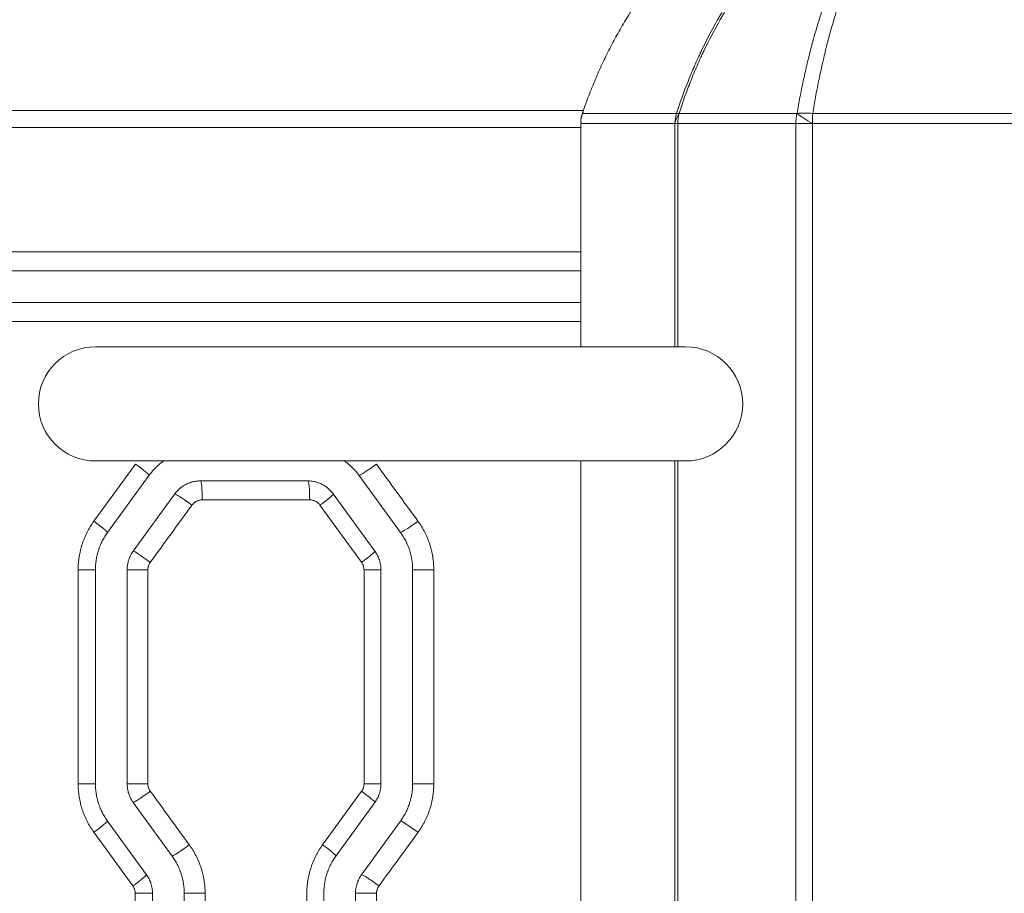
# Model space of a CAD drawing. Header units: millimetres. Extents: x 0 to 594, y 0 to 420.
# Tile 213 of 420: x 246.55 to 254.31, y 317.42 to 324.3. Entities that reach past the tile are written whole.
import ezdxf

# ---------------------------------------------------------------- set-up
doc = ezdxf.new("R2010")
doc.units = ezdxf.units.MM
doc.layers.add('1', color=7, linetype='Continuous', true_color=0xffffff)
doc.styles.add('Arial Unicode MS', font='txt')
doc.dimstyles.get("Standard").update_dxf_attribs({"dimtxt": 0.18, "dimasz": 0.18, "dimexe": 0.18, "dimexo": 0.0625, "dimgap": 0.09, "dimtad": 0, "dimtih": 1, "dimtoh": 1, "dimdec": 4, "dimzin": 0, "dimdsep": 46, "dimtxsty": 'Standard', "dimcen": 0.09, "dimadec": 0, "dimazin": 0, "dimtfac": 1, "dimtdec": 4, "dimtofl": 0, "dimtmove": 0, "dimatfit": 3, "dimfxl": 0, "dimtolj": 1, "dimtzin": 0, "dimarcsym": 0})

# ---------------------------------------------------------------- blocks, each defined once
blk = doc.blocks.new('_U0')
at = {"layer": '1', "color": 18, "lineweight": 13}
for p, q in [((147.6569, 304.1723), (147.6569, 390.192)), ((305.8469, 301.3923), (305.8469, 390.192)), ((147.6569, 388.192), (198.8518, 388.192)), ((305.8469, 388.192), (254.6521, 388.192))]:
    blk.add_line(p, q, dxfattribs=at)
at = {"layer": '1', "color": 18}
for points in [[(147.6569, 388.192), (151.1569, 389.1299), (151.1569, 387.2542)], [(305.8469, 388.192), (302.3469, 387.2542), (302.3469, 389.1299)]]:
    blk.add_solid(points, dxfattribs=at)
at = {"layer": '1', "color": 18, "linetype": 'Continuous', "lineweight": 13, "char_height": 3.5, "attachment_point": 7, "line_spacing_factor": 1.047437, "style": 'Arial Unicode MS'}
for s, insert in [('\\fArial Unicode MS|b0|i0;\\W1.0000;3.16', (200.5373, 385.5562)), ('\\fArial Unicode MS|b0|i0;\\W1.0000;LIFT POINT SPAN', (213.2036, 385.5562))]:
    blk.add_mtext(s, dxfattribs=dict(at, insert=insert))

msp = doc.modelspace()

# ---------------------------------------------------------------- linework, layer by layer
at = {"layer": '1', "color": 155, "linetype": 'Continuous', "lineweight": 13}
for p, q in [((250.9838, 323.5628), (250.9837, 323.5628)), ((250.9707, 323.4831), (250.9707, 321.7231)), ((251.7136, 321.7232), (251.7136, 323.4831)), ((251.7136, 323.4831), (251.7352, 323.4831)), ((251.7352, 323.4831), (251.7352, 321.7232)), ((252.7962, 323.483), (252.6658, 323.483)), ((252.6658, 304.6233), (252.6658, 323.483)), ((252.7962, 323.483), (252.7962, 304.6233)), ((237.597, 322.4733), (250.9707, 322.4733)), ((250.9705, 322.3233), (237.5963, 322.3233)), ((237.5963, 322.0733), (250.9705, 322.0733)), ((250.9707, 321.9233), (237.597, 321.9233)), ((251.7973, 321.7233), (247.1473, 321.7233)), ((247.1342, 320.3479), (247.4621, 320.7985)), ((247.1473, 320.8233), (251.7973, 320.8233)), ((250.9707, 320.823), (250.9707, 304.5772)), ((251.7136, 304.6103), (251.7136, 320.8232)), ((251.7352, 320.8232), (251.7352, 304.6103)), ((247.5692, 320.7103), (247.2418, 320.2597)), ((249.2235, 320.7103), (249.5509, 320.2597)), ((248.819, 320.6664), (247.9737, 320.6664)), ((247.7715, 320.5634), (247.4441, 320.1128)), ((249.0212, 320.5634), (249.3486, 320.1128)), ((248.835, 320.5164), (247.9886, 320.5164)), ((249.2439, 320.0246), (248.9161, 320.4752)), ((247.1463, 319.9658), (247.0099, 319.9658)), ((247.0099, 318.2783), (247.0099, 319.9658)), ((247.1463, 319.9658), (247.1463, 318.2783)), ((247.3963, 319.9658), (247.3963, 318.2783)), ((247.3963, 319.9658), (247.56, 319.9658)), ((247.56, 319.9658), (247.56, 318.2783)), ((249.3963, 319.9658), (249.263, 319.9658)), ((249.263, 318.2783), (249.263, 319.9658)), ((249.3963, 319.9658), (249.3963, 318.2783)), ((249.6463, 319.9658), (249.8128, 319.9658)), ((249.6463, 319.9658), (249.6463, 318.2783)), ((249.8128, 319.9658), (249.8128, 318.2783)), ((247.1463, 318.2783), (247.0099, 318.2783)), ((247.3963, 318.2783), (247.56, 318.2783)), ((248.9367, 317.7973), (249.2439, 318.2195)), ((249.3963, 318.2783), (249.263, 318.2783)), ((249.6463, 318.2783), (249.8128, 318.2783)), ((247.4441, 318.1313), (247.7509, 317.7091)), ((249.3486, 318.1313), (249.0418, 317.7091)), ((247.2418, 317.9844), (247.5486, 317.5622)), ((249.5509, 317.9844), (249.2441, 317.5622)), ((247.4414, 317.474), (247.1342, 317.8962)), ((247.5963, 317.4152), (247.4605, 317.4152)), ((247.4605, 315.7301), (247.4605, 317.4152)), ((247.5963, 317.4152), (247.5963, 315.7301)), ((247.8463, 317.4152), (247.8463, 315.7301)), ((247.8463, 317.4152), (248.0106, 317.4152)), ((248.0106, 317.4152), (248.0106, 315.7301)), ((248.8124, 315.7301), (248.8124, 317.4152)), ((248.9463, 317.4152), (248.9463, 315.7301)), ((249.1963, 317.4152), (249.3622, 317.4152)), ((249.1963, 317.4152), (249.1963, 315.7301)), ((249.3622, 317.4152), (249.3622, 315.7301))]:
    msp.add_line(p, q, dxfattribs=at)
for centre, start, end in [((247.1473, 321.2733), 90, 270), ((251.7973, 321.2733), 270, 90)]:
    msp.add_arc(centre, 0.45, start, end, dxfattribs=at)
for centre, major_axis, ratio, start_param, end_param in [((252.845, 323.4831), (-0.2465, 0.0418), 0.291637, 4.950047, 5.520067), ((251.9568, 323.4831), (0, 0.25), 0.972988, 1.246463, 1.570749), ((251.9568, 323.4831), (0.2384, 0.0753), 0.785538, 2.353328, 2.759283), ((251.9568, 323.4831), (-0.2384, -0.0753), 0.785526, 5.494932, 5.900883), ((251.9568, 323.4831), (0.2383, -0.0756), 0.112989, 2.684159, 2.919541), ((251.9568, 323.4831), (0, 0.25), 0.88638, 1.246493, 1.570968), ((252.8449, 323.483), (0, -0.25), 0.716387, 4.387182, 4.712329), ((252.8449, 323.483), (0.2159, -0.126), 0.099688, 3.86834, 4.543186), ((252.845, 323.4831), (-0.2159, 0.126), 0.099694, 0.726747, 1.401601), ((252.845, 323.4831), (0, -0.25), 0.194966, 4.387957, 4.712407), ((247.4479, 320.7985), (0.1214, -0.0882), 0.055793, 0, 1.494154), ((249.3438, 320.7988), (-0.1214, -0.0882), 0.066085, 0.090273, 1.661516), ((247.9737, 320.5164), (0, 0.15), 0.09945, 4.712389, 6.283185), ((248.819, 320.5164), (0, 0.15), 0.107178, 4.712389, 6.283185), ((247.892, 320.4749), (-0.1214, 0.0882), 0.058198, 4.632448, 6.203692), ((248.8999, 320.4752), (0.1214, 0.0882), 0.063676, 4.799808, 6.283185), ((247.1205, 320.3479), (0.1214, -0.0882), 0.054019, 0, 1.496582), ((249.6711, 320.3483), (-0.1214, -0.0882), 0.067866, 0.092704, 1.663947), ((247.5647, 320.0243), (-0.1214, 0.0882), 0.056423, 4.634877, 6.206121), ((249.2272, 320.0246), (0.1214, 0.0882), 0.065456, 4.802239, 6.283185), ((247.5647, 318.2198), (-0.1214, -0.0882), 0.056423, 0.077065, 1.648308), ((249.2272, 318.2195), (0.1214, -0.0882), 0.065456, 0, 1.480947), ((247.1205, 317.8962), (0.1214, 0.0882), 0.054019, 4.786603, 6.283185), ((249.6711, 317.8958), (-0.1214, 0.0882), 0.067866, 4.619238, 6.190481), ((247.8714, 317.7976), (-0.1214, -0.0882), 0.058086, 0.079341, 1.650584), ((248.9205, 317.7973), (0.1214, -0.0882), 0.063788, 0, 1.483225), ((247.4272, 317.474), (0.1214, 0.0882), 0.055681, 4.788878, 6.283185), ((249.3644, 317.4736), (-0.1214, 0.0882), 0.066197, 4.621516, 6.19276)]:
    msp.add_ellipse(centre, major_axis=major_axis, ratio=ratio, start_param=start_param, end_param=end_param, dxfattribs=at)
for points, degree in [([(251.4746, 324.5287), (251.1571, 324.0787), (250.9817, 323.5566)], 2), ([(250.9909, 323.5727), (250.9671, 323.5328), (250.9743, 323.4849)], 2), ([(251.7468, 323.5628), (251.7468, 323.5628)], 1), ([(252.6752, 323.5629), (252.6752, 323.5629), (252.6752, 323.563), (252.6753, 323.563)], 3), ([(251.7136, 323.4831), (251.7136, 323.4831)], 1), ([(252.7962, 323.483), (252.7962, 323.4831), (252.7962, 323.4831), (252.7962, 323.4831)], 3), ([(249.3606, 320.7988), (249.4699, 320.6486), (249.5791, 320.4984), (249.6884, 320.3483)], 3), ([(247.9068, 320.4749), (247.7976, 320.3247), (247.6883, 320.1745), (247.5791, 320.0243)], 3), ([(247.5791, 318.2198), (247.6814, 318.079), (247.7838, 317.9383), (247.8862, 317.7976)], 3), ([(249.6884, 317.8958), (249.586, 317.7551), (249.4836, 317.6144), (249.3812, 317.4736)], 3)]:
    msp.add_open_spline(points, degree=degree, dxfattribs=at)
for points, knots in [([(251.7262, 323.5628), (251.7534, 323.6483), (251.7835, 323.7326), (251.8328, 323.857), (251.8585, 323.9188), (251.8904, 323.99), (251.9045, 324.0203), (251.914, 324.0405), (251.9187, 324.0506), (251.9621, 324.141), (252.0034, 324.2198), (252.0528, 324.3066), (252.0583, 324.3162), (252.0694, 324.3354), (252.075, 324.345), (252.092, 324.3736), (252.1149, 324.4116), (252.1444, 324.4584), (252.1654, 324.491), (252.1745, 324.5049), (252.1806, 324.5141), (252.1836, 324.5187), (252.1867, 324.5233)], [0, 0, 0, 0, 0.25, 0.25, 0.375, 0.4375, 0.46875, 0.46875, 0.5, 0.5, 0.75, 0.75, 0.78125, 0.78125, 0.8125, 0.8125, 0.875, 0.9375, 0.96875, 0.984375, 0.984375, 1, 1, 1, 1]), ([(252.2056, 324.5233), (252.2048, 324.5222), (252.2041, 324.521), (252.2026, 324.5187), (252.2003, 324.5152), (252.195, 324.5072), (252.1844, 324.491), (252.1634, 324.4585), (252.1341, 324.4116), (252.1113, 324.3736), (252.0944, 324.345), (252.0888, 324.3354), (252.0777, 324.3162), (252.0722, 324.3066), (252.023, 324.2198), (251.9818, 324.141), (251.9386, 324.0506), (251.9339, 324.0405), (251.9244, 324.0204), (251.9104, 323.99), (251.8968, 323.9595), (251.8701, 323.8982), (251.8359, 323.8159), (251.7967, 323.7114), (251.7748, 323.648), (251.7605, 323.6055), (251.7535, 323.5842), (251.7468, 323.5628)], [0, 0, 0, 0, 0.003906, 0.003906, 0.007813, 0.015625, 0.03125, 0.0625, 0.125, 0.1875, 0.1875, 0.21875, 0.21875, 0.25, 0.25, 0.5, 0.5, 0.53125, 0.53125, 0.5625, 0.625, 0.625, 0.75, 0.875, 0.9375, 0.9375, 1, 1, 1, 1]), ([(252.6753, 323.563), (252.6826, 323.6059), (252.6904, 323.6486), (252.7026, 323.7121), (252.7067, 323.7332), (252.7153, 323.7752), (252.7196, 323.7961), (252.733, 323.8586), (252.7423, 323.8999), (252.7568, 323.9612), (252.7617, 323.9816), (252.7718, 324.0222), (252.7769, 324.0424), (252.803, 324.1428), (252.8252, 324.2214), (252.8607, 324.3366), (252.879, 324.3935), (252.898, 324.4495), (252.9077, 324.4773), (252.9109, 324.4866), (252.9174, 324.505), (252.9207, 324.5142), (252.924, 324.5233)], [0, 0, 0, 0, 0.125, 0.125, 0.1875, 0.1875, 0.25, 0.25, 0.375, 0.375, 0.4375, 0.4375, 0.5, 0.5, 0.75, 0.75, 0.875, 0.9375, 0.9375, 0.96875, 0.96875, 1, 1, 1, 1]), ([(253.0367, 324.5233), (253.0336, 324.5142), (253.0304, 324.505), (253.0242, 324.4865), (253.0211, 324.4773), (253.0119, 324.4495), (253.0058, 324.4308), (252.9879, 324.3745), (252.9762, 324.3365), (252.9423, 324.2213), (252.921, 324.1427), (252.8961, 324.0422), (252.8912, 324.022), (252.8816, 323.9814), (252.8769, 323.9611), (252.863, 323.8997), (252.8541, 323.8584), (252.8413, 323.7959), (252.8371, 323.775), (252.8289, 323.733), (252.8249, 323.7119), (252.8132, 323.6484), (252.8058, 323.6058), (252.7988, 323.5628)], [0, 0, 0, 0, 0.03125, 0.03125, 0.0625, 0.0625, 0.125, 0.125, 0.25, 0.25, 0.5, 0.5, 0.5625, 0.5625, 0.625, 0.625, 0.75, 0.75, 0.8125, 0.8125, 0.875, 0.875, 1, 1, 1, 1]), ([(237.5963, 323.5869), (240.0974, 323.5869), (242.6012, 323.5868), (247.0675, 323.5868), (249.0323, 323.5868), (250.9891, 323.5868)], [0, 0, 0, 0, 0.559206, 0.559206, 1, 1, 1, 1]), ([(250.9837, 323.5628), (250.9837, 323.5628), (250.9842, 323.5628), (250.9909, 323.5628), (251.0068, 323.5628), (251.0198, 323.5628), (251.0225, 323.5628), (251.0283, 323.5628), (251.0313, 323.5628), (251.0409, 323.5628), (251.0479, 323.5628), (251.0707, 323.5628), (251.1059, 323.5627), (251.1731, 323.5628), (251.2274, 323.5628), (251.2644, 323.5628), (251.272, 323.5628), (251.2874, 323.5628), (251.2952, 323.5628), (251.3192, 323.5628), (251.3358, 323.5628), (251.3874, 323.5628), (251.4608, 323.5627), (251.5852, 323.5628), (251.6776, 323.5628), (251.7262, 323.5628)], [0, 0, 0, 0, 0.015048, 0.113544, 0.212039, 0.212039, 0.236662, 0.236662, 0.261286, 0.261286, 0.310534, 0.310534, 0.409029, 0.507524, 0.606019, 0.606019, 0.630643, 0.630643, 0.655267, 0.655267, 0.704515, 0.704515, 0.80301, 0.901505, 1, 1, 1, 1]), ([(251.7468, 323.5628), (251.7621, 323.5628), (251.7777, 323.5628), (251.8094, 323.5628), (251.8256, 323.5628), (251.8747, 323.5628), (251.9423, 323.5627), (252.0497, 323.5628), (252.1253, 323.5628), (252.1738, 323.5628), (252.1836, 323.5628), (252.2033, 323.5628), (252.2132, 323.5628), (252.243, 323.5628), (252.2632, 323.5628), (252.3243, 323.5628), (252.3659, 323.5628), (252.4192, 323.5628), (252.4299, 323.5628), (252.4515, 323.5628), (252.4623, 323.5628), (252.495, 323.5628), (252.517, 323.5628), (252.5836, 323.5628), (252.629, 323.5629), (252.6752, 323.5629)], [0, 0, 0, 0, 0.0625, 0.0625, 0.125, 0.125, 0.25, 0.375, 0.5, 0.5, 0.53125, 0.53125, 0.5625, 0.5625, 0.625, 0.625, 0.75, 0.75, 0.78125, 0.78125, 0.8125, 0.8125, 0.875, 0.875, 1, 1, 1, 1]), ([(252.7988, 323.5628), (252.919, 323.5628), (253.16, 323.5628), (253.5227, 323.5628), (253.7655, 323.5628), (253.9478, 323.5628), (254.0391, 323.5629), (254.1305, 323.5629), (254.1915, 323.5629), (254.222, 323.5629), (254.3745, 323.5629), (254.6186, 323.5629), (254.9855, 323.5628), (255.2304, 323.5629), (255.3836, 323.5629), (255.4142, 323.5629), (255.4755, 323.5629), (255.5675, 323.5629), (255.6594, 323.5629), (255.7207, 323.5629)], [0, 0, 0, 0, 0.125, 0.25, 0.375, 0.375, 0.4375, 0.46875, 0.46875, 0.5, 0.5, 0.625, 0.75, 0.875, 0.875, 0.90625, 0.90625, 0.9375, 1, 1, 1, 1]), ([(250.9737, 323.4515), (250.2636, 323.4515), (249.5527, 323.4515), (247.5964, 323.4515), (246.3494, 323.4515), (243.8523, 323.4515), (242.6022, 323.4515), (240.1002, 323.4515), (238.8484, 323.4515), (237.5965, 323.4515)], [0, 0, 0, 0, 0.160076, 0.160076, 0.44005, 0.44005, 0.720025, 0.720025, 1, 1, 1, 1]), ([(250.9707, 323.4831), (250.9707, 323.4831), (250.9711, 323.4831), (250.9779, 323.4831), (250.9938, 323.4831), (251.0068, 323.4831), (251.0095, 323.4831), (251.0153, 323.4831), (251.0244, 323.4831), (251.0349, 323.4831), (251.0577, 323.4831), (251.0929, 323.4831), (251.1601, 323.4831), (251.2145, 323.4831), (251.2516, 323.4831), (251.2591, 323.4831), (251.2745, 323.4831), (251.2981, 323.4831), (251.323, 323.4831), (251.3745, 323.4831), (251.448, 323.4831), (251.5725, 323.4831), (251.6649, 323.4831), (251.7136, 323.4831)], [0, 0, 0, 0, 0.014858, 0.113372, 0.211887, 0.211887, 0.236515, 0.236515, 0.261144, 0.310401, 0.310401, 0.408915, 0.507429, 0.605943, 0.605943, 0.630572, 0.630572, 0.6552, 0.704457, 0.704457, 0.802972, 0.901486, 1, 1, 1, 1]), ([(252.6658, 323.483), (252.6195, 323.483), (252.5741, 323.483), (252.5072, 323.483), (252.4852, 323.483), (252.4524, 323.483), (252.4416, 323.483), (252.42, 323.483), (252.4093, 323.483), (252.3558, 323.483), (252.3141, 323.483), (252.2528, 323.4831), (252.2225, 323.4831), (252.1928, 323.4831), (252.1731, 323.4831), (252.1633, 323.4831), (252.1146, 323.4831), (252.0388, 323.4831), (251.9312, 323.483), (251.8634, 323.4831), (251.8142, 323.4831), (251.798, 323.4831), (251.7662, 323.4831), (251.7506, 323.4831), (251.7352, 323.4831)], [0, 0, 0, 0, 0.125, 0.125, 0.1875, 0.1875, 0.21875, 0.21875, 0.25, 0.25, 0.375, 0.375, 0.4375, 0.46875, 0.46875, 0.5, 0.5, 0.625, 0.75, 0.875, 0.875, 0.9375, 0.9375, 1, 1, 1, 1]), ([(255.7207, 323.483), (255.6594, 323.483), (255.5673, 323.483), (255.4753, 323.483), (255.414, 323.483), (255.3833, 323.483), (255.23, 323.483), (254.9849, 323.483), (254.6178, 323.483), (254.3734, 323.483), (254.2207, 323.4831), (254.1902, 323.4831), (254.1292, 323.4831), (254.0377, 323.4831), (253.9464, 323.483), (253.7638, 323.483), (253.5209, 323.483), (253.2788, 323.4831), (253.0976, 323.4831), (253.0372, 323.4831), (252.9166, 323.4831), (252.8564, 323.4831), (252.7962, 323.4831)], [0, 0, 0, 0, 0.0625, 0.09375, 0.09375, 0.125, 0.125, 0.25, 0.375, 0.5, 0.5, 0.53125, 0.53125, 0.5625, 0.625, 0.625, 0.75, 0.875, 0.875, 0.9375, 0.9375, 1, 1, 1, 1]), ([(247.6843, 320.8241), (247.6842, 320.8241), (247.684, 320.824), (247.6799, 320.821), (247.668, 320.8122), (247.6565, 320.803), (247.6341, 320.7839), (247.62, 320.7704), (247.5934, 320.7416), (247.5809, 320.7264), (247.5692, 320.7103)], [0, 0, 0, 0, 0.002991, 0.002991, 0.093628, 0.274903, 0.274903, 0.637451, 0.637451, 1, 1, 1, 1]), ([(249.1074, 320.8248), (249.1078, 320.8246), (249.1102, 320.8229), (249.1126, 320.8211), (249.1166, 320.8182), (249.1185, 320.8167), (249.1284, 320.8093), (249.1361, 320.8031), (249.1585, 320.784), (249.1727, 320.7704), (249.1993, 320.7416), (249.2118, 320.7264), (249.2235, 320.7103)], [0, 0, 0, 0, 0.008696, 0.053756, 0.053756, 0.098815, 0.098815, 0.279052, 0.279052, 0.639526, 0.639526, 1, 1, 1, 1]), ([(247.9737, 320.6664), (247.9638, 320.6664), (247.954, 320.6658), (247.9346, 320.6635), (247.9249, 320.6618), (247.9106, 320.6584), (247.9059, 320.6571), (247.8988, 320.6549), (247.8964, 320.6542), (247.8917, 320.6526), (247.8894, 320.6518), (247.8779, 320.6475), (247.86, 320.6397), (247.8431, 320.6298), (247.8329, 320.623), (247.8308, 320.6216), (247.8268, 320.6187), (247.8248, 320.6172), (247.8189, 320.6128), (247.815, 320.6097), (247.8038, 320.6001), (247.7897, 320.5865), (247.7773, 320.5714), (247.7715, 320.5634)], [0, 0, 0, 0, 0.125, 0.125, 0.25, 0.25, 0.3125, 0.3125, 0.34375, 0.34375, 0.375, 0.375, 0.5, 0.625, 0.625, 0.65625, 0.65625, 0.6875, 0.6875, 0.75, 0.75, 0.875, 1, 1, 1, 1]), ([(248.819, 320.6664), (248.8289, 320.6664), (248.8387, 320.6658), (248.8582, 320.6635), (248.8678, 320.6618), (248.8798, 320.6589), (248.8822, 320.6583), (248.887, 320.657), (248.8894, 320.6563), (248.8964, 320.6542), (248.9011, 320.6526), (248.9149, 320.6475), (248.9238, 320.6436), (248.9412, 320.6347), (248.9497, 320.6298), (248.9599, 320.6229), (248.962, 320.6215), (248.966, 320.6186), (248.972, 320.6142), (248.9777, 320.6096), (248.9888, 320.6001), (248.9959, 320.5933), (249.0092, 320.579), (249.0154, 320.5714), (249.0212, 320.5634)], [0, 0, 0, 0, 0.125, 0.125, 0.25, 0.25, 0.28125, 0.28125, 0.3125, 0.3125, 0.375, 0.375, 0.5, 0.5, 0.625, 0.625, 0.65625, 0.65625, 0.6875, 0.75, 0.75, 0.875, 0.875, 1, 1, 1, 1]), ([(247.9886, 320.5164), (247.9846, 320.5164), (247.9807, 320.5162), (247.9729, 320.5153), (247.969, 320.5146), (247.9613, 320.5128), (247.9575, 320.5116), (247.95, 320.5089), (247.9427, 320.5057), (247.9359, 320.5018), (247.931, 320.4985), (247.9285, 320.4968), (247.9262, 320.4949), (247.9246, 320.4937), (247.9238, 320.493), (247.92, 320.4898), (247.9143, 320.4843), (247.9092, 320.4782), (247.9068, 320.4749)], [0, 0, 0, 0, 0.125, 0.125, 0.25, 0.25, 0.375, 0.375, 0.5, 0.625, 0.625, 0.6875, 0.71875, 0.71875, 0.75, 0.75, 0.875, 1, 1, 1, 1]), ([(248.9161, 320.4752), (248.9137, 320.4784), (248.9112, 320.4815), (248.9059, 320.4872), (248.9031, 320.4899), (248.8986, 320.4937), (248.8963, 320.4956), (248.8939, 320.4973), (248.8923, 320.4985), (248.8915, 320.499), (248.8874, 320.5018), (248.884, 320.5038), (248.877, 320.5073), (248.8734, 320.5089), (248.8679, 320.5109), (248.866, 320.5115), (248.8623, 320.5127), (248.8603, 320.5132), (248.8546, 320.5146), (248.8469, 320.516), (248.839, 320.5164), (248.835, 320.5164)], [0, 0, 0, 0, 0.125, 0.125, 0.25, 0.25, 0.3125, 0.34375, 0.34375, 0.375, 0.375, 0.5, 0.5, 0.625, 0.625, 0.6875, 0.6875, 0.75, 0.75, 0.875, 1, 1, 1, 1]), ([(247.0099, 319.9658), (247.0099, 319.983), (247.0106, 320.0001), (247.0133, 320.0339), (247.0173, 320.0676), (247.0239, 320.1008), (247.0318, 320.1338), (247.0364, 320.1502), (247.043, 320.1705), (247.0444, 320.1746), (247.0472, 320.1827), (247.0486, 320.1867), (247.0531, 320.1988), (247.0562, 320.2067), (247.066, 320.2303), (247.0803, 320.2612), (247.0969, 320.2908), (247.1147, 320.3198), (247.1241, 320.334), (247.1342, 320.3479)], [0, 0, 0, 0, 0.125, 0.125, 0.25, 0.375, 0.375, 0.5, 0.5, 0.53125, 0.53125, 0.5625, 0.5625, 0.625, 0.625, 0.75, 0.875, 0.875, 1, 1, 1, 1]), ([(249.6884, 320.3483), (249.6985, 320.3344), (249.7079, 320.3202), (249.7257, 320.2912), (249.7423, 320.2617), (249.7565, 320.2309), (249.7695, 320.1995), (249.7755, 320.1835), (249.7821, 320.1631), (249.7834, 320.159), (249.7859, 320.1508), (249.7895, 320.1385), (249.7928, 320.1261), (249.7987, 320.1012), (249.8054, 320.0679), (249.8094, 320.0341), (249.8121, 320.0001), (249.8128, 319.983), (249.8128, 319.9658)], [0, 0, 0, 0, 0.125, 0.125, 0.25, 0.375, 0.375, 0.5, 0.5, 0.53125, 0.53125, 0.5625, 0.625, 0.625, 0.75, 0.875, 0.875, 1, 1, 1, 1]), ([(247.2418, 320.2597), (247.2341, 320.2491), (247.2195, 320.2272), (247.2004, 320.1931), (247.1894, 320.1693), (247.1819, 320.1512), (247.1795, 320.145), (247.1761, 320.1358), (247.175, 320.1327), (247.1728, 320.1264), (247.1718, 320.1233), (247.1667, 320.1077), (247.1632, 320.0951), (247.1571, 320.0697), (247.152, 320.0441), (247.1489, 320.0182), (247.1469, 319.9922), (247.1463, 319.979), (247.1463, 319.9658)], [0, 0, 0, 0, 0.125, 0.25, 0.375, 0.375, 0.4375, 0.4375, 0.46875, 0.46875, 0.5, 0.5, 0.625, 0.625, 0.75, 0.875, 0.875, 1, 1, 1, 1]), ([(249.5509, 320.2597), (249.5586, 320.2491), (249.5659, 320.2382), (249.5795, 320.2159), (249.5922, 320.1932), (249.6031, 320.1696), (249.6132, 320.1454), (249.6177, 320.1331), (249.6228, 320.1175), (249.6238, 320.1143), (249.6257, 320.108), (249.6285, 320.0985), (249.631, 320.089), (249.6356, 320.0699), (249.6407, 320.0442), (249.6438, 320.0183), (249.6458, 319.9922), (249.6463, 319.979), (249.6463, 319.9658)], [0, 0, 0, 0, 0.125, 0.125, 0.25, 0.375, 0.375, 0.5, 0.5, 0.53125, 0.53125, 0.5625, 0.625, 0.625, 0.75, 0.875, 0.875, 1, 1, 1, 1]), ([(247.4441, 320.1128), (247.4363, 320.1021), (247.4295, 320.0909), (247.4177, 320.0677), (247.4127, 320.0556), (247.4076, 320.04), (247.4066, 320.0368), (247.4048, 320.0305), (247.404, 320.0273), (247.4017, 320.0177), (247.4004, 320.0113), (247.3974, 319.992), (247.3963, 319.979), (247.3963, 319.9658)], [0, 0, 0, 0, 0.25, 0.25, 0.5, 0.5, 0.5625, 0.5625, 0.625, 0.625, 0.75, 0.75, 1, 1, 1, 1]), ([(249.3486, 320.1128), (249.3564, 320.1021), (249.3632, 320.0909), (249.3721, 320.0735), (249.3748, 320.0675), (249.3786, 320.0584), (249.3798, 320.0554), (249.382, 320.0492), (249.3831, 320.0461), (249.3882, 320.0304), (249.3912, 320.0178), (249.3953, 319.992), (249.3963, 319.979), (249.3963, 319.9658)], [0, 0, 0, 0, 0.25, 0.25, 0.375, 0.375, 0.4375, 0.4375, 0.5, 0.5, 0.75, 0.75, 1, 1, 1, 1]), ([(247.5791, 320.0243), (247.5783, 320.0233), (247.5775, 320.0222), (247.5761, 320.02), (247.574, 320.0167), (247.5721, 320.0133), (247.5685, 320.0064), (247.5665, 320.0016), (247.5645, 319.9954), (247.5641, 319.9942), (247.5634, 319.9917), (247.5631, 319.9904), (247.5622, 319.9866), (247.5616, 319.984), (247.5604, 319.9763), (247.56, 319.9711), (247.56, 319.9658)], [0, 0, 0, 0, 0.0625, 0.0625, 0.125, 0.25, 0.25, 0.5, 0.5, 0.5625, 0.5625, 0.625, 0.625, 0.75, 0.75, 1, 1, 1, 1]), ([(249.263, 319.9658), (249.263, 319.9711), (249.2626, 319.9763), (249.261, 319.9866), (249.2597, 319.9917), (249.2577, 319.9979), (249.2573, 319.9992), (249.2564, 320.0017), (249.2549, 320.0053), (249.2533, 320.0089), (249.2497, 320.0159), (249.247, 320.0203), (249.2439, 320.0246)], [0, 0, 0, 0, 0.25, 0.25, 0.5, 0.5, 0.5625, 0.5625, 0.625, 0.75, 0.75, 1, 1, 1, 1]), ([(247.1342, 317.8962), (247.1241, 317.9101), (247.1147, 317.9243), (247.0969, 317.9532), (247.0803, 317.9827), (247.0661, 318.0135), (247.0531, 318.0448), (247.0472, 318.0607), (247.0406, 318.0811), (247.0393, 318.0852), (247.0368, 318.0934), (247.0356, 318.0975), (247.0321, 318.1098), (247.0299, 318.1181), (247.0239, 318.143), (247.0173, 318.1763), (247.0133, 318.2101), (247.0106, 318.244), (247.0099, 318.2611), (247.0099, 318.2783)], [0, 0, 0, 0, 0.125, 0.125, 0.25, 0.375, 0.375, 0.5, 0.5, 0.53125, 0.53125, 0.5625, 0.5625, 0.625, 0.625, 0.75, 0.875, 0.875, 1, 1, 1, 1]), ([(247.1463, 318.2783), (247.1463, 318.2651), (247.1469, 318.2519), (247.1489, 318.2258), (247.152, 318.1998), (247.1571, 318.1742), (247.1617, 318.155), (247.1634, 318.1487), (247.1661, 318.1392), (247.167, 318.136), (247.1689, 318.1297), (247.1699, 318.1266), (247.175, 318.1109), (247.1795, 318.0986), (247.1895, 318.0746), (247.2005, 318.0509), (247.2132, 318.0282), (247.2268, 318.0059), (247.2341, 317.9951), (247.2418, 317.9844)], [0, 0, 0, 0, 0.125, 0.125, 0.25, 0.375, 0.375, 0.4375, 0.4375, 0.46875, 0.46875, 0.5, 0.5, 0.625, 0.625, 0.75, 0.875, 0.875, 1, 1, 1, 1]), ([(247.4441, 318.1313), (247.4422, 318.134), (247.4403, 318.1367), (247.4366, 318.1422), (247.4349, 318.1449), (247.4297, 318.1533), (247.4266, 318.1589), (247.4177, 318.1763), (247.4127, 318.1884), (247.4081, 318.2024), (247.4076, 318.204), (247.4067, 318.2071), (247.4062, 318.2087), (247.4049, 318.2135), (247.404, 318.2167), (247.4017, 318.2262), (247.4005, 318.2327), (247.3974, 318.252), (247.3963, 318.2651), (247.3963, 318.2783)], [0, 0, 0, 0, 0.0625, 0.0625, 0.125, 0.125, 0.25, 0.25, 0.5, 0.5, 0.53125, 0.53125, 0.5625, 0.5625, 0.625, 0.625, 0.75, 0.75, 1, 1, 1, 1]), ([(247.56, 318.2783), (247.56, 318.273), (247.5604, 318.2678), (247.5616, 318.2601), (247.5621, 318.2576), (247.5631, 318.2537), (247.5634, 318.2525), (247.5641, 318.25), (247.5645, 318.2487), (247.5665, 318.2425), (247.5705, 318.2329), (247.576, 318.224), (247.5791, 318.2198)], [0, 0, 0, 0, 0.25, 0.25, 0.375, 0.375, 0.4375, 0.4375, 0.5, 0.5, 0.75, 1, 1, 1, 1]), ([(249.2439, 318.2195), (249.247, 318.2238), (249.2524, 318.2327), (249.2564, 318.2423), (249.2585, 318.2486), (249.2589, 318.2498), (249.2596, 318.2524), (249.2606, 318.2562), (249.2614, 318.26), (249.2626, 318.2678), (249.263, 318.273), (249.263, 318.2783)], [0, 0, 0, 0, 0.25, 0.5, 0.5, 0.5625, 0.5625, 0.625, 0.75, 0.75, 1, 1, 1, 1]), ([(249.3963, 318.2783), (249.3963, 318.2651), (249.3953, 318.252), (249.3922, 318.2327), (249.391, 318.2263), (249.3887, 318.2167), (249.3878, 318.2135), (249.386, 318.2072), (249.3851, 318.204), (249.38, 318.1884), (249.375, 318.1763), (249.3632, 318.1532), (249.3564, 318.142), (249.3486, 318.1313)], [0, 0, 0, 0, 0.25, 0.25, 0.375, 0.375, 0.4375, 0.4375, 0.5, 0.5, 0.75, 0.75, 1, 1, 1, 1]), ([(249.6463, 318.2783), (249.6463, 318.2651), (249.6458, 318.252), (249.6438, 318.2259), (249.6407, 318.2), (249.6356, 318.1745), (249.6295, 318.149), (249.626, 318.1364), (249.6209, 318.1207), (249.6198, 318.1176), (249.6177, 318.1114), (249.6143, 318.1021), (249.6108, 318.0929), (249.6032, 318.0748), (249.5923, 318.051), (249.5795, 318.0283), (249.5659, 318.006), (249.5586, 317.9951), (249.5509, 317.9844)], [0, 0, 0, 0, 0.125, 0.125, 0.25, 0.375, 0.375, 0.5, 0.5, 0.53125, 0.53125, 0.5625, 0.625, 0.625, 0.75, 0.875, 0.875, 1, 1, 1, 1]), ([(249.8128, 318.2783), (249.8128, 318.274), (249.8127, 318.2697), (249.8125, 318.2611), (249.8122, 318.2483), (249.8114, 318.2355), (249.8094, 318.21), (249.8054, 318.1763), (249.7988, 318.1431), (249.7909, 318.1101), (249.7862, 318.0937), (249.7796, 318.0734), (249.7783, 318.0693), (249.7755, 318.0612), (249.774, 318.0572), (249.7696, 318.0451), (249.7664, 318.0371), (249.7566, 318.0135), (249.7424, 317.9826), (249.7257, 317.9529), (249.708, 317.9239), (249.6985, 317.9097), (249.6884, 317.8958)], [0, 0, 0, 0, 0.03125, 0.03125, 0.0625, 0.125, 0.125, 0.25, 0.375, 0.375, 0.5, 0.5, 0.53125, 0.53125, 0.5625, 0.5625, 0.625, 0.625, 0.75, 0.875, 0.875, 1, 1, 1, 1]), ([(247.8862, 317.7976), (247.8963, 317.7837), (247.9058, 317.7695), (247.9235, 317.7405), (247.9401, 317.711), (247.9543, 317.6802), (247.9674, 317.6488), (247.9733, 317.6328), (247.9799, 317.6125), (247.9812, 317.6084), (247.9837, 317.6002), (247.9873, 317.5878), (247.9906, 317.5754), (247.9965, 317.5506), (248.0032, 317.5172), (248.0072, 317.4834), (248.0099, 317.4495), (248.0106, 317.4324), (248.0106, 317.4152)], [0, 0, 0, 0, 0.125, 0.125, 0.25, 0.375, 0.375, 0.5, 0.5, 0.53125, 0.53125, 0.5625, 0.625, 0.625, 0.75, 0.875, 0.875, 1, 1, 1, 1]), ([(248.8124, 317.4152), (248.8124, 317.4324), (248.8131, 317.4495), (248.8157, 317.4834), (248.8198, 317.517), (248.8264, 317.5502), (248.8343, 317.5832), (248.8389, 317.5996), (248.8455, 317.62), (248.8469, 317.624), (248.8497, 317.6321), (248.8511, 317.6362), (248.8556, 317.6482), (248.8587, 317.6562), (248.8685, 317.6798), (248.8827, 317.7106), (248.8994, 317.7402), (248.9171, 317.7692), (248.9266, 317.7834), (248.9367, 317.7973)], [0, 0, 0, 0, 0.125, 0.125, 0.25, 0.375, 0.375, 0.5, 0.5, 0.53125, 0.53125, 0.5625, 0.5625, 0.625, 0.625, 0.75, 0.875, 0.875, 1, 1, 1, 1]), ([(247.7509, 317.7091), (247.7586, 317.6984), (247.7659, 317.6875), (247.7796, 317.6652), (247.7923, 317.6424), (247.8032, 317.6187), (247.8108, 317.6006), (247.8144, 317.5914), (247.8177, 317.5821), (247.8198, 317.5759), (247.8209, 317.5727), (247.826, 317.5571), (247.8295, 317.5444), (247.8356, 317.519), (247.8407, 317.4934), (247.8438, 317.4676), (247.8458, 317.4415), (247.8463, 317.4284), (247.8463, 317.4152)], [0, 0, 0, 0, 0.125, 0.125, 0.25, 0.375, 0.375, 0.4375, 0.46875, 0.46875, 0.5, 0.5, 0.625, 0.625, 0.75, 0.875, 0.875, 1, 1, 1, 1]), ([(249.0418, 317.7091), (249.0341, 317.6985), (249.0195, 317.6766), (249.0004, 317.6425), (248.9895, 317.6188), (248.9819, 317.6006), (248.9795, 317.5945), (248.9761, 317.5852), (248.975, 317.5821), (248.9728, 317.5759), (248.9718, 317.5727), (248.9667, 317.5571), (248.9632, 317.5445), (248.9571, 317.5191), (248.952, 317.4936), (248.9489, 317.4676), (248.9469, 317.4416), (248.9463, 317.4284), (248.9463, 317.4152)], [0, 0, 0, 0, 0.125, 0.25, 0.375, 0.375, 0.4375, 0.4375, 0.46875, 0.46875, 0.5, 0.5, 0.625, 0.625, 0.75, 0.875, 0.875, 1, 1, 1, 1]), ([(247.5486, 317.5622), (247.5564, 317.5515), (247.5632, 317.5403), (247.5721, 317.5229), (247.5748, 317.5169), (247.5786, 317.5078), (247.5798, 317.5048), (247.582, 317.4986), (247.5831, 317.4955), (247.5882, 317.4798), (247.5912, 317.4672), (247.5953, 317.4414), (247.5963, 317.4284), (247.5963, 317.4152)], [0, 0, 0, 0, 0.25, 0.25, 0.375, 0.375, 0.4375, 0.4375, 0.5, 0.5, 0.75, 0.75, 1, 1, 1, 1]), ([(249.2441, 317.5622), (249.2364, 317.5516), (249.2296, 317.5404), (249.2207, 317.523), (249.2179, 317.5171), (249.2142, 317.508), (249.213, 317.5049), (249.2107, 317.4988), (249.2096, 317.4956), (249.2045, 317.48), (249.2015, 317.4673), (249.1974, 317.4415), (249.1963, 317.4284), (249.1963, 317.4152)], [0, 0, 0, 0, 0.25, 0.25, 0.375, 0.375, 0.4375, 0.4375, 0.5, 0.5, 0.75, 0.75, 1, 1, 1, 1]), ([(247.4605, 317.4152), (247.4605, 317.4205), (247.4601, 317.4257), (247.4585, 317.436), (247.4573, 317.4411), (247.4552, 317.4473), (247.4548, 317.4486), (247.4539, 317.4511), (247.4525, 317.4547), (247.4508, 317.4583), (247.4472, 317.4653), (247.4445, 317.4697), (247.4414, 317.474)], [0, 0, 0, 0, 0.25, 0.25, 0.5, 0.5, 0.5625, 0.5625, 0.625, 0.75, 0.75, 1, 1, 1, 1]), ([(249.3812, 317.4736), (249.3805, 317.4726), (249.3797, 317.4715), (249.3783, 317.4693), (249.3762, 317.466), (249.3743, 317.4627), (249.3707, 317.4558), (249.3688, 317.451), (249.3667, 317.4448), (249.3663, 317.4436), (249.3656, 317.4411), (249.3653, 317.4398), (249.3644, 317.436), (249.3639, 317.4334), (249.3626, 317.4257), (249.3622, 317.4205), (249.3622, 317.4152)], [0, 0, 0, 0, 0.0625, 0.0625, 0.125, 0.25, 0.25, 0.5, 0.5, 0.5625, 0.5625, 0.625, 0.625, 0.75, 0.75, 1, 1, 1, 1])]:
    msp.add_open_spline(points, degree=3, knots=knots, dxfattribs=at)

# ---------------------------------------------------------------- dimensions: what is measured, and where the dimension line sits
at = {"layer": '1', "color": 18, "linetype": 'Continuous', "lineweight": 13}
dim = msp.add_linear_dim(base=(305.8469, 388.192), p1=(147.6569, 304.1723), p2=(305.8469, 301.3923), text=' <> \\fArial Unicode MS|b0|i0;\\C18;{\\H1.00x;\\fArial Unicode MS|b0|i0;LIFT POINT SPAN\\fArial Unicode MS|b0|i0;}\\C18;', dimstyle='Standard', override={"dimtxt": 3.5, "dimasz": 3.5, "dimexe": 2, "dimexo": 0, "dimgap": 1.5, "dimtih": 1, "dimtoh": 1, "dimdec": 2, "dimlfac": 0.02, "dimdsep": 46, "dimlunit": 2, "dimtxsty": 'Arial Unicode MS', "dimsah": 1, "dimse1": 0, "dimse2": 0, "dimsd1": 0, "dimsd2": 0, "dimclrd": 18, "dimclre": 18, "dimclrt": 18, "dimtol": 0, "dimtm": -0.1, "dimtfac": 1, "dimtdec": 2, "dimtofl": 1, "dimtmove": 0, "dimlwd": 13, "dimlwe": 13}, dxfattribs=at)
dim.commit()
dim.dimension.update_dxf_attribs({"geometry": '_U0', "text_midpoint": (226.7519, 388.192), "dimtype": 160})

doc.saveas('drawing.dxf')
